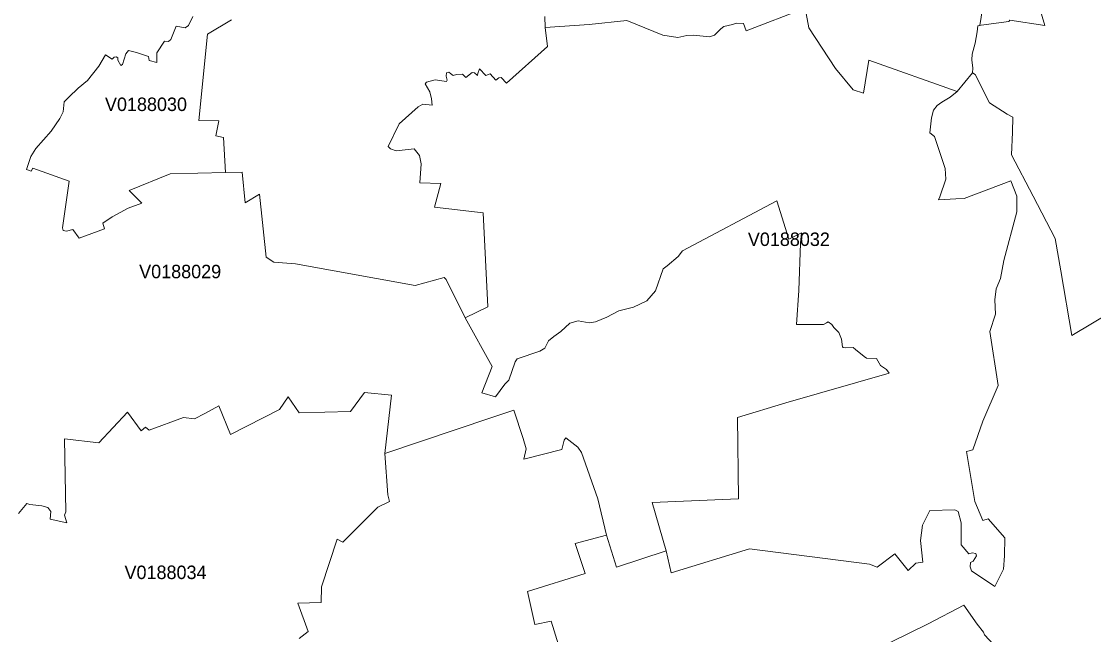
# Model space of a CAD drawing. Extents: x 369010 to 735936, y 6377141 to 6616555.
# Drawn here: x 531766 to 539737, y 6496186 to 6500745 of the extents above; entities that cross this region are included whole.
import ezdxf
from ezdxf.enums import TextEntityAlignment as Align

# ---------------------------------------------------------------- set-up
doc = ezdxf.new("R2010")
doc.units = 0
doc.header["$LTSCALE"] = 40
doc.layers.add('3', color=7, linetype='Continuous', lineweight=13)
doc.layers.add('4', color=7, linetype='Continuous')

msp = doc.modelspace()

# ---------------------------------------------------------------- linework, layer by layer
at = {"layer": '3'}
for points in [[(539276.42, 6501051.18), (539376.05, 6500715.38), (539115.55, 6500754.93), (539106.94, 6500744.5), (538900.72, 6500716.7), (538891.12, 6500714.71), (538876.39, 6500711.57), (538872.09, 6500666.39), (538856.04, 6500582.81), (538834.85, 6500501.05), (538833.53, 6500459.17), (538839.65, 6500397.11), (538837.5, 6500362.19), (538837.83, 6500362.02), (538857.36, 6500350.11), (538963.12, 6500140.08), (539095.35, 6500056.34), (539137.39, 6500032.51), (539134.25, 6499921.62), (539126.14, 6499752.47), (539288.99, 6499446.12), (539452.84, 6499130.67), (539493.56, 6498890.69), (539576.81, 6498409.9), (539895.73, 6498599.74)], [(538930.51, 6500964.29), (538891.12, 6500714.71), (538900.72, 6500716.7), (539106.94, 6500744.5), (539115.55, 6500754.93), (539376.05, 6500715.38), (539276.42, 6501051.18)], [(535657.01, 6500781.08), (535659.16, 6500699.16), (535988.35, 6500720.84), (536268.21, 6500750.96), (536535.01, 6500643.22), (536646.89, 6500626), (536713.75, 6500641.06), (536763.24, 6500643.22), (536881.57, 6500630.31), (536918.15, 6500643.22), (536965.48, 6500690.71), (536989.15, 6500707.93), (537053.7, 6500720.84), (537083.82, 6500731.59), (537135.46, 6500729.44), (537154.82, 6500675.65), (537593.9, 6500843.64), (537619.72, 6500697.17), (537817.83, 6500395.46), (537951.22, 6500236.08), (538026.53, 6500210.26), (538067.41, 6500455.86), (538723.8, 6500223.17), (538837.83, 6500362.02), (538837.5, 6500362.19), (538839.65, 6500397.11), (538833.53, 6500459.17), (538834.85, 6500501.05), (538856.04, 6500582.81), (538872.09, 6500666.39), (538876.39, 6500711.57), (538891.12, 6500714.71), (538930.51, 6500964.29)], [(537179.48, 6496822.56), (538070.88, 6496709.19), (538128.98, 6496687.67), (538259.06, 6496786.31), (538358.03, 6496661.35), (538416.13, 6496717.46), (538467.93, 6496723.92), (538450.55, 6496885.45), (538465.78, 6496999.64), (538519.57, 6497109.54), (538706.75, 6497113.84), (538730.42, 6497100.93), (538751.93, 6497016.86), (538754.08, 6496915.57), (538751.93, 6496853.17), (538810.69, 6496787.47), (538834.35, 6496793.92), (538862.49, 6496789.62), (538866.63, 6496770.26), (538842.96, 6496731.53), (538823.6, 6496720.77), (538819.29, 6496688.5), (538830.05, 6496660.36), (539004.49, 6496544.01), (539066.89, 6496673.27), (539074.5, 6496771.25), (539078.8, 6496904.81), (538954.01, 6497046.98), (538913.13, 6497034.07), (538855.04, 6497176.24), (538793.97, 6497547.46), (538839.15, 6497560.54), (538914.46, 6497773.71), (539027.66, 6498037.85), (538967.42, 6498438.54), (539008.3, 6498567.8), (539003, 6498673.88), (539013.76, 6498755.64), (539046.03, 6498833.26), (539069.7, 6498966.83), (539167.18, 6499328.29), (539167.18, 6499444.64), (539122, 6499558.83), (538774.61, 6499429.08), (538714.2, 6499424.77), (538585.11, 6499418.32), (538593.71, 6499439.84), (538638.89, 6499571.25), (538634.59, 6499651.02), (538554.82, 6499889.51), (538520.39, 6499915.33), (538533.3, 6500027.37), (538546.21, 6500085.47), (538574.18, 6500120.06), (538608.61, 6500143.72), (538671, 6500182.45), (538723.8, 6500223.17), (538067.41, 6500455.86), (538026.53, 6500210.26), (537951.22, 6500236.08), (537817.83, 6500395.46), (537619.72, 6500697.17), (537593.9, 6500843.64), (537154.82, 6500675.65), (537135.46, 6500729.44), (537083.82, 6500731.59), (537053.7, 6500720.84), (536989.15, 6500707.93), (536965.48, 6500690.71), (536918.15, 6500643.22), (536881.57, 6500630.31), (536763.24, 6500643.22), (536713.75, 6500641.06), (536646.89, 6500626), (536535.01, 6500643.22), (536268.21, 6500750.96), (535988.35, 6500720.84), (535659.16, 6500699.16)], [(533039.56, 6500782.4), (533007.29, 6500713.39), (532983.62, 6500696.18), (532916.92, 6500709.09), (532876.04, 6500609.95), (532858.83, 6500594.89), (532830.86, 6500599.19), (532772.77, 6500510.98), (532772.77, 6500439.81), (532716.83, 6500454.87), (532710.38, 6500484.99), (532622, 6500513.13), (532561.75, 6500528.19), (532542.72, 6500503.86), (532516.9, 6500424.09), (532503.99, 6500417.63), (532482.48, 6500456.36), (532482.48, 6500473.74), (532469.57, 6500482.35), (532456.66, 6500480.19), (532439.45, 6500465.13), (532389.96, 6500495.25), (532342.63, 6500411.18), (532256.4, 6500305.59), (532187.55, 6500249.65), (532118.7, 6500182.78), (532084.27, 6500146.21), (532075.67, 6500072.89), (532050.35, 6500022.58), (531987.95, 6499930.06), (531873.92, 6499800.8), (531835.19, 6499740.39), (531802.75, 6499643.41), (531839.49, 6499632.65), (531850.25, 6499654.33), (532120.52, 6499557.01), (532071.03, 6499210.12), (532077.49, 6499190.75), (532101.16, 6499184.3), (532148.49, 6499197.21), (532195.82, 6499132.66), (532383.01, 6499203.66), (532372.25, 6499244.71), (532441.27, 6499292.04), (532559.6, 6499356.59), (532660.72, 6499393.33), (532568.21, 6499488.16), (532870.91, 6499612.13), (533284.18, 6499620.73), (533269.12, 6499881.9), (533211.03, 6499894.97), (533232.54, 6500004.7), (533083.92, 6500009), (533148.3, 6500650), (533327.04, 6500755.59)], [(532439.45, 6500465.13), (532456.66, 6500480.19), (532469.57, 6500482.35), (532482.48, 6500473.74), (532482.48, 6500456.36), (532503.99, 6500417.63), (532516.9, 6500424.09), (532542.72, 6500503.86), (532561.75, 6500528.19), (532622, 6500513.13), (532710.38, 6500484.99), (532716.83, 6500454.87), (532772.77, 6500439.81), (532772.77, 6500510.98), (532830.86, 6500599.19), (532858.83, 6500594.89), (532876.04, 6500609.95), (532916.92, 6500709.09), (532983.62, 6500696.18), (533007.29, 6500713.39), (533039.56, 6500782.4)], [(533327.04, 6500755.59), (533148.3, 6500650), (533083.92, 6500009), (533232.54, 6500004.7), (533211.03, 6499894.97), (533269.12, 6499881.9), (533284.18, 6499620.73), (533407.64, 6499623.71), (533429.16, 6499395.48), (533536.74, 6499460.03), (533585.56, 6498990.99), (533643.65, 6498954.41), (533803.03, 6498941.5), (534693.78, 6498781.79), (534908.93, 6498840.05), (534923.99, 6498827.14), (535064.84, 6498542.14), (535232.99, 6498622.41), (535198.56, 6499320.51), (534836.94, 6499363.54), (534884.27, 6499540.13), (534729.36, 6499544.43), (534737.96, 6499686.6), (534725.06, 6499747.01), (534686.33, 6499798.65), (534552.93, 6499781.44), (534509.73, 6499798.65), (534492.52, 6499815.86), (534574.45, 6499984.01), (534716.45, 6500108.97), (534750.87, 6500130.48), (534819.72, 6500121.88), (534815.42, 6500169.21), (534802.51, 6500221.01), (534768.09, 6500281.26), (534776.69, 6500294.17), (534841.24, 6500311.38), (534927.3, 6500298.47), (534931.6, 6500307.08), (534923, 6500337.36), (534927.3, 6500363.18), (534944.51, 6500367.49), (534955.27, 6500356.73), (534976.79, 6500343.82), (535000.45, 6500350.27), (535045.64, 6500352.42), (535069.3, 6500328.59), (535116.8, 6500365.33), (535134.02, 6500363.18), (535157.68, 6500341.67), (535159.83, 6500356.73), (535172.74, 6500393.3), (535220.08, 6500341.67), (535250.2, 6500354.58), (535293.23, 6500309.23), (535314.75, 6500324.29), (535334.11, 6500328.59), (535372.84, 6500285.56), (535678.52, 6500559.14), (535659.16, 6500699.16), (535657.01, 6500781.08)], [(535659.16, 6500699.16), (535678.52, 6500559.14), (535372.84, 6500285.56), (535334.11, 6500328.59), (535314.75, 6500324.29), (535293.23, 6500309.23), (535250.2, 6500354.58), (535220.08, 6500341.67), (535172.74, 6500393.3), (535159.83, 6500356.73), (535157.68, 6500341.67), (535134.02, 6500363.18), (535116.8, 6500365.33), (535069.3, 6500328.59), (535045.64, 6500352.42), (535000.45, 6500350.27), (534976.79, 6500343.82), (534955.27, 6500356.73), (534944.51, 6500367.49), (534927.3, 6500363.18), (534923, 6500337.36), (534931.6, 6500307.08), (534927.3, 6500298.47), (534841.24, 6500311.38), (534776.69, 6500294.17), (534768.09, 6500281.26), (534802.51, 6500221.01), (534815.42, 6500169.21), (534819.72, 6500121.88), (534750.87, 6500130.48), (534716.45, 6500108.97), (534574.45, 6499984.01), (534492.52, 6499815.86), (534509.73, 6499798.65), (534552.93, 6499781.44), (534686.33, 6499798.65), (534725.06, 6499747.01), (534737.96, 6499686.6), (534729.36, 6499544.43), (534884.27, 6499540.13), (534836.94, 6499363.54), (535198.56, 6499320.51), (535232.99, 6498622.41), (535064.84, 6498542.14), (535264.93, 6498180.18), (535188.63, 6497983.9), (535289.92, 6497953.78), (535360.92, 6498048.61), (535388.89, 6498078.73), (535436.23, 6498214.44), (535451.29, 6498235.96), (535621.26, 6498292.07), (535656.84, 6498314.91), (535684.81, 6498370.85), (535725.69, 6498403.28), (535777.33, 6498439.86), (535844.03, 6498502.26), (535906.42, 6498519.63), (535986.03, 6498504.41), (536035.52, 6498511.03), (536117.44, 6498545.45), (536208.63, 6498593.12), (536316.21, 6498621.09), (536415.18, 6498668.59), (536479.73, 6498741.74), (536537.99, 6498905.42), (536565.96, 6498927.1), (536647.72, 6498998.11), (536682.14, 6499038.99), (537383.71, 6499411.87), (537471.93, 6499125.21), (537566.59, 6499172.71), (537557.99, 6499097.24), (537545.08, 6498743.89), (537527.87, 6498491.83), (537730.28, 6498491.83), (537751.79, 6498502.59), (537764.7, 6498511.19), (537792.67, 6498491.83), (537805.58, 6498468.16), (537844.31, 6498431.59), (537863.67, 6498381.93), (537870.13, 6498325.99), (537876.58, 6498319.54), (537895.95, 6498317.39), (537949.74, 6498319.54), (537966.95, 6498306.63), (538031.49, 6498252.68), (538048.71, 6498241.92), (538124.18, 6498239.77), (538154.3, 6498185.98), (538197.33, 6498158.01), (538218.84, 6498129.87), (537448.26, 6497908.1), (537088.95, 6497800.35), (537097.56, 6497194.94), (536456.06, 6497169.12), (536559.5, 6496809.32), (536598.06, 6496645.14), (537179.48, 6496822.56)], [(535802.32, 6497631.21), (535813.08, 6497648.42), (535903.44, 6497579.41), (535929.26, 6497538.53), (536051.57, 6497194.94), (536117.28, 6496925.33), (536189.27, 6496686.51), (536559.5, 6496809.32), (536456.06, 6497169.12), (537097.56, 6497194.94), (537088.95, 6497800.35), (537448.26, 6497908.1), (538218.84, 6498129.87), (538197.33, 6498158.01), (538154.3, 6498185.98), (538124.18, 6498239.77), (538048.71, 6498241.92), (538031.49, 6498252.68), (537966.95, 6498306.63), (537949.74, 6498319.54), (537895.95, 6498317.39), (537876.58, 6498319.54), (537870.13, 6498325.99), (537863.67, 6498381.93), (537844.31, 6498431.59), (537805.58, 6498468.16), (537792.67, 6498491.83), (537764.7, 6498511.19), (537751.79, 6498502.59), (537730.28, 6498491.83), (537527.87, 6498491.83), (537545.08, 6498743.89), (537557.99, 6499097.24), (537566.59, 6499172.71), (537471.93, 6499125.21), (537383.71, 6499411.87), (536682.14, 6499038.99), (536647.72, 6498998.11), (536565.96, 6498927.1), (536537.99, 6498905.42), (536479.73, 6498741.74), (536415.18, 6498668.59), (536316.21, 6498621.09), (536208.63, 6498593.12), (536117.44, 6498545.45), (536035.52, 6498511.03), (535986.03, 6498504.41), (535906.42, 6498519.63), (535844.03, 6498502.26), (535777.33, 6498439.86), (535725.69, 6498403.28), (535684.81, 6498370.85), (535656.84, 6498314.91), (535621.26, 6498292.07), (535451.29, 6498235.96), (535436.23, 6498214.44), (535388.89, 6498078.73), (535360.92, 6498048.61), (535289.92, 6497953.78), (535188.63, 6497983.9), (535264.93, 6498180.18), (535064.84, 6498542.14), (534923.99, 6498827.14), (534908.93, 6498840.05), (534693.78, 6498781.79), (533803.03, 6498941.5), (533643.65, 6498954.41), (533585.56, 6498990.99), (533536.74, 6499460.03), (533429.16, 6499395.48), (533407.64, 6499623.71), (533284.18, 6499620.73), (532870.91, 6499612.13), (532568.21, 6499488.16), (532660.72, 6499393.33), (532559.6, 6499356.59), (532441.27, 6499292.04), (532372.25, 6499244.71), (532383.01, 6499203.66), (532195.82, 6499132.66), (532148.49, 6499197.21), (532101.16, 6499184.3), (532077.49, 6499190.75), (532071.03, 6499210.12), (532120.52, 6499557.01), (531850.25, 6499654.33), (531839.49, 6499632.65), (531802.75, 6499643.41), (531835.19, 6499740.39), (531873.92, 6499800.8), (531987.95, 6499930.06), (532050.35, 6500022.58), (532075.67, 6500072.89), (532084.27, 6500146.21), (532118.7, 6500182.78), (532187.55, 6500249.65), (532256.4, 6500305.59), (532342.63, 6500411.18), (532389.96, 6500495.25), (532439.45, 6500465.13)], [(538837.83, 6500362.02), (538723.8, 6500223.17), (538671, 6500182.45), (538608.61, 6500143.72), (538574.18, 6500120.06), (538546.21, 6500085.47), (538533.3, 6500027.37), (538520.39, 6499915.33), (538554.82, 6499889.51), (538634.59, 6499651.02), (538638.89, 6499571.25), (538593.71, 6499439.84), (538585.11, 6499418.32), (538714.2, 6499424.77), (538774.61, 6499429.08), (539122, 6499558.83), (539167.18, 6499444.64), (539167.18, 6499328.29), (539069.7, 6498966.83), (539046.03, 6498833.26), (539013.76, 6498755.64), (539003, 6498673.88), (539008.3, 6498567.8), (538967.42, 6498438.54), (539027.66, 6498037.85), (538914.46, 6497773.71), (538839.15, 6497560.54), (538793.97, 6497547.46), (538855.04, 6497176.24), (538913.13, 6497034.07), (538954.01, 6497046.98), (539078.8, 6496904.81), (539074.5, 6496771.25), (539066.89, 6496673.27), (539004.49, 6496544.01), (538830.05, 6496660.36), (538819.29, 6496688.5), (538823.6, 6496720.77), (538842.96, 6496731.53), (538866.63, 6496770.26), (538862.49, 6496789.62), (538834.35, 6496793.92), (538810.69, 6496787.47), (538751.93, 6496853.17), (538754.08, 6496915.57), (538751.93, 6497016.86), (538730.42, 6497100.93), (538706.75, 6497113.84), (538519.57, 6497109.54), (538465.78, 6496999.64), (538450.55, 6496885.45), (538467.93, 6496723.92), (538416.13, 6496717.46), (538358.03, 6496661.35), (538259.06, 6496786.31), (538128.98, 6496687.67), (538070.88, 6496709.19), (537179.48, 6496822.56), (536598.06, 6496645.14), (536559.5, 6496809.32), (536189.27, 6496686.51), (536117.28, 6496925.33), (535884.25, 6496863.1), (535957.4, 6496639.01), (535529.07, 6496505.45), (535582.86, 6496259.84), (535705.5, 6496285.66), (535759.46, 6496109.07)], [(538872.42, 6496263.48), (538918.6, 6496204.4), (538927.04, 6496183.71), (539412.13, 6495660.39), (540465.23, 6496657.71), (540478.8, 6496803.69), (540696.44, 6497454.45), (540748.9, 6497617.14), (540820.73, 6497826.67), (540766.12, 6498114.48), (540322.73, 6498358.27), (540137.7, 6498462.53), (539895.73, 6498599.74), (539576.81, 6498409.9), (539493.56, 6498890.69), (539452.84, 6499130.67), (539288.99, 6499446.12), (539126.14, 6499752.47), (539134.25, 6499921.62), (539137.39, 6500032.51), (539095.35, 6500056.34), (538963.12, 6500140.08), (538857.36, 6500350.11), (538837.83, 6500362.02)], [(533830.18, 6496157.56), (533899.03, 6496209.2), (533821.57, 6496420.38), (533993.86, 6496424.68), (533996.01, 6496541.03), (534114.35, 6496894.22), (534155.23, 6496872.7), (534415.56, 6497133.37), (534501.79, 6497174.42), (534491.2, 6497224.73), (534468.86, 6497531.57), (534518.01, 6497966.52), (534315.76, 6497985.88), (534212.49, 6497843.72), (533829.84, 6497834.61), (533750.24, 6497953.11), (533685.69, 6497858.28), (533320.26, 6497674.74), (533234.03, 6497885.92), (533130.76, 6497829.98), (533053.3, 6497788.93), (532971.38, 6497800.02), (532715.34, 6497705.35), (532689.52, 6497726.87), (532655.1, 6497701.05), (532553.97, 6497838.92), (532340.8, 6497610.52), (532086.26, 6497640.48), (532096.36, 6497099.61), (532085.6, 6497073.79), (532102.81, 6497015.7), (531980.17, 6497043.67), (531984.47, 6497101.76), (531962.96, 6497129.9), (531917.78, 6497142.81), (531827.41, 6497153.56), (531805.9, 6497160.02), (531743.5, 6497086.7)], [(531743.5, 6497086.7), (531805.9, 6497160.02), (531827.41, 6497153.56), (531917.78, 6497142.81), (531962.96, 6497129.9), (531984.47, 6497101.76), (531980.17, 6497043.67), (532102.81, 6497015.7), (532085.6, 6497073.79), (532096.36, 6497099.61), (532086.26, 6497640.48), (532340.8, 6497610.52), (532553.97, 6497838.92), (532655.1, 6497701.05), (532689.52, 6497726.87), (532715.34, 6497705.35), (532971.38, 6497800.02), (533053.3, 6497788.93), (533130.76, 6497829.98), (533234.03, 6497885.92), (533320.26, 6497674.74), (533685.69, 6497858.28), (533750.24, 6497953.11), (533829.84, 6497834.61), (534212.49, 6497843.72), (534315.76, 6497985.88), (534518.01, 6497966.52), (534468.86, 6497531.57), (535257.15, 6497798.53), (535427.29, 6497854.47), (535496.64, 6497644.12), (535518.15, 6497566.5), (535500.94, 6497489.04), (535785.11, 6497562.19), (535802.32, 6497631.21)], [(535759.46, 6496109.07), (535705.5, 6496285.66), (535582.86, 6496259.84), (535529.07, 6496505.45), (535957.4, 6496639.01), (535884.25, 6496863.1), (536117.28, 6496925.33), (536051.57, 6497194.94), (535929.26, 6497538.53), (535903.44, 6497579.41), (535813.08, 6497648.42), (535802.32, 6497631.21), (535785.11, 6497562.19), (535500.94, 6497489.04), (535518.15, 6497566.5), (535496.64, 6497644.12), (535427.29, 6497854.47), (535257.15, 6497798.53), (534468.86, 6497531.57), (534491.2, 6497224.73), (534501.79, 6497174.42), (534415.56, 6497133.37), (534155.23, 6496872.7), (534114.35, 6496894.22), (533996.01, 6496541.03), (533993.86, 6496424.68), (533821.57, 6496420.38), (533899.03, 6496209.2), (533830.18, 6496157.56)], [(539541.22, 6495570.02), (539494.55, 6495630.43), (539412.13, 6495660.39), (538927.04, 6496183.71), (538918.6, 6496204.4), (538872.42, 6496263.48), (538771.96, 6496403.83), (538508.31, 6496264.64), (538088.43, 6496058.92), (537740.37, 6495879.18), (537370.64, 6495688.69), (537575.03, 6495281.55), (536193.41, 6494845.94), (534521.32, 6494319.47), (534236.49, 6494297.46), (533824.38, 6494394.45), (533816.77, 6494399.41), (533412.94, 6494240.36), (533120, 6494129.81)], [(538088.43, 6496058.92), (538508.31, 6496264.64), (538771.96, 6496403.83), (538872.42, 6496263.48)]]:
    msp.add_lwpolyline(points, dxfattribs=at)

# ---------------------------------------------------------------- texts
at = {"layer": '4'}
for s, p in [('V0188030', (532692.01, 6500078.6)), ('V0188032', (537471.93, 6499075.21)), ('V0188029', (532946.17, 6498835.31)), ('V0188034', (532837.36, 6496598.77))]:
    msp.add_text(s, height=100, dxfattribs=at).set_placement(p, align=Align.CENTER)

doc.saveas('drawing.dxf')
